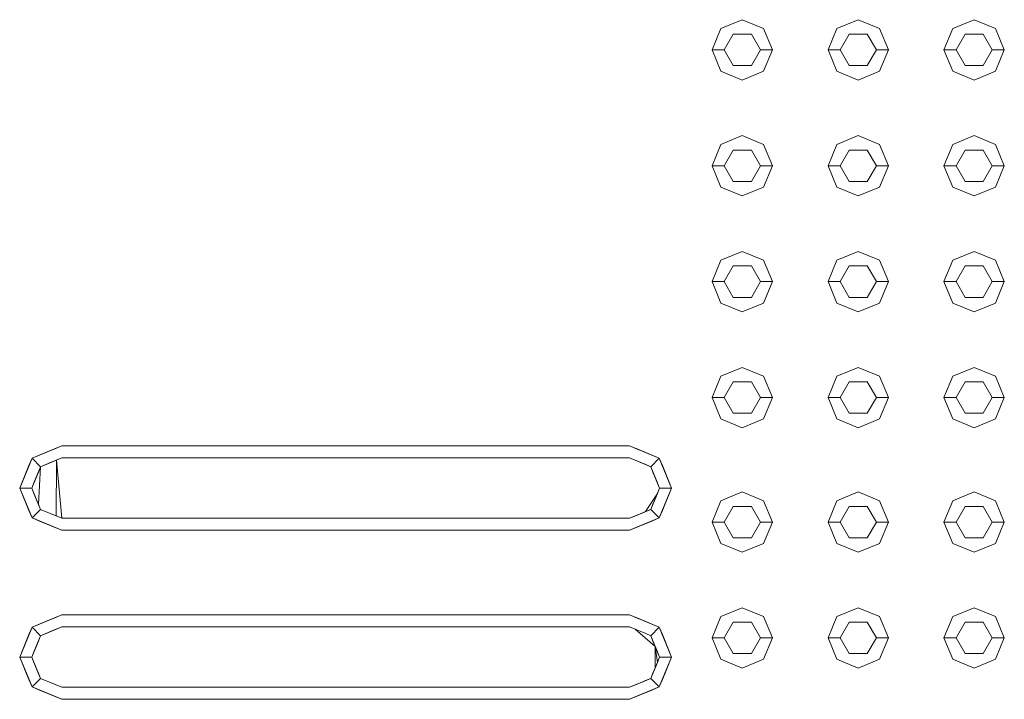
# Model space of a CAD drawing. Header units: millimetres. Extents: x 2 to 902, y -447 to 199.
# Tile 674 of 1056: x 21.654 to 22.469, y 167.171 to 167.734. Entities that reach past the tile are written whole.
import ezdxf

# ---------------------------------------------------------------- set-up
doc = ezdxf.new("R2010")
doc.units = ezdxf.units.MM
doc.header["$MEASUREMENT"] = 0
doc.layers.add('IFC-Elemento construtivo genérico-Contorno', color=253, linetype='Continuous', lineweight=5)

msp = doc.modelspace()

# ---------------------------------------------------------------- linework, layer by layer
at = {"layer": 'IFC-Elemento construtivo genérico-Contorno', "color": 7, "lineweight": 5}
for p, q in [((22.22718, 167.70937), (22.23451, 167.72704)), ((22.22718, 167.70937), (22.23451, 167.72704)), ((22.23451, 167.72704), (22.25218, 167.73437)), ((22.23451, 167.72704), (22.25218, 167.73437)), ((22.25218, 167.73437), (22.26986, 167.72704)), ((22.25218, 167.73437), (22.26986, 167.72704)), ((22.26986, 167.72704), (22.27718, 167.70937)), ((22.26986, 167.72704), (22.27718, 167.70937)), ((22.32319, 167.70937), (22.33051, 167.72704)), ((22.32319, 167.70937), (22.33051, 167.72704)), ((22.33051, 167.72704), (22.34819, 167.73437)), ((22.33051, 167.72704), (22.34819, 167.73437)), ((22.34819, 167.73437), (22.36586, 167.72704)), ((22.34819, 167.73437), (22.36586, 167.72704)), ((22.36586, 167.72704), (22.37319, 167.70937)), ((22.36586, 167.72704), (22.37319, 167.70937)), ((22.41918, 167.70937), (22.42651, 167.72704)), ((22.41918, 167.70937), (22.42651, 167.72704)), ((22.42651, 167.72704), (22.44418, 167.73437)), ((22.42651, 167.72704), (22.44418, 167.73437)), ((22.44418, 167.73437), (22.46186, 167.72704)), ((22.44418, 167.73437), (22.46186, 167.72704)), ((22.46186, 167.72704), (22.46918, 167.70937)), ((22.46186, 167.72704), (22.46918, 167.70937)), ((22.23718, 167.70937), (22.24468, 167.72236)), ((22.23718, 167.70937), (22.24468, 167.72236)), ((22.24468, 167.72236), (22.25968, 167.72236)), ((22.24468, 167.72236), (22.25968, 167.72236)), ((22.25968, 167.72236), (22.26718, 167.70937)), ((22.25968, 167.72236), (22.26718, 167.70937)), ((22.33319, 167.70937), (22.34069, 167.72236)), ((22.33319, 167.70937), (22.34069, 167.72236)), ((22.34069, 167.72236), (22.35569, 167.72236)), ((22.34069, 167.72236), (22.35569, 167.72236)), ((22.35569, 167.72236), (22.36319, 167.70937)), ((22.35569, 167.72236), (22.36319, 167.70937)), ((22.42918, 167.70937), (22.43668, 167.72236)), ((22.42918, 167.70937), (22.43668, 167.72236)), ((22.43668, 167.72236), (22.45168, 167.72236)), ((22.43668, 167.72236), (22.45168, 167.72236)), ((22.45168, 167.72236), (22.45918, 167.70937)), ((22.45168, 167.72236), (22.45918, 167.70937)), ((22.22718, 167.70937), (22.23718, 167.70937)), ((22.22718, 167.70937), (22.23451, 167.69169)), ((22.22718, 167.70937), (22.23718, 167.70937)), ((22.22718, 167.70937), (22.23451, 167.69169)), ((22.23718, 167.70937), (22.24468, 167.69638)), ((22.23718, 167.70937), (22.24468, 167.69638)), ((22.25968, 167.69638), (22.26718, 167.70937)), ((22.25968, 167.69638), (22.26718, 167.70937)), ((22.26718, 167.70937), (22.27718, 167.70937)), ((22.26718, 167.70937), (22.27718, 167.70937)), ((22.26986, 167.69169), (22.27718, 167.70937)), ((22.26986, 167.69169), (22.27718, 167.70937)), ((22.32319, 167.70937), (22.33319, 167.70937)), ((22.32319, 167.70937), (22.33051, 167.69169)), ((22.32319, 167.70937), (22.33319, 167.70937)), ((22.32319, 167.70937), (22.33051, 167.69169)), ((22.33319, 167.70937), (22.34069, 167.69638)), ((22.33319, 167.70937), (22.34069, 167.69638)), ((22.35569, 167.69638), (22.36319, 167.70937)), ((22.35569, 167.69638), (22.36319, 167.70937)), ((22.36319, 167.70937), (22.37319, 167.70937)), ((22.36319, 167.70937), (22.37319, 167.70937)), ((22.36586, 167.69169), (22.37319, 167.70937)), ((22.36586, 167.69169), (22.37319, 167.70937)), ((22.41918, 167.70937), (22.42918, 167.70937)), ((22.41918, 167.70937), (22.42651, 167.69169)), ((22.41918, 167.70937), (22.42918, 167.70937)), ((22.41918, 167.70937), (22.42651, 167.69169)), ((22.42918, 167.70937), (22.43668, 167.69638)), ((22.42918, 167.70937), (22.43668, 167.69638)), ((22.45168, 167.69638), (22.45918, 167.70937)), ((22.45168, 167.69638), (22.45918, 167.70937)), ((22.45918, 167.70937), (22.46918, 167.70937)), ((22.45918, 167.70937), (22.46918, 167.70937)), ((22.46186, 167.69169), (22.46918, 167.70937)), ((22.46186, 167.69169), (22.46918, 167.70937)), ((22.24468, 167.69638), (22.25968, 167.69638)), ((22.24468, 167.69638), (22.25968, 167.69638)), ((22.34069, 167.69638), (22.35569, 167.69638)), ((22.34069, 167.69638), (22.35569, 167.69638)), ((22.43668, 167.69638), (22.45168, 167.69638)), ((22.43668, 167.69638), (22.45168, 167.69638)), ((22.23451, 167.69169), (22.25218, 167.68437)), ((22.23451, 167.69169), (22.25218, 167.68437)), ((22.25218, 167.68437), (22.26986, 167.69169)), ((22.25218, 167.68437), (22.26986, 167.69169)), ((22.33051, 167.69169), (22.34819, 167.68437)), ((22.33051, 167.69169), (22.34819, 167.68437)), ((22.34819, 167.68437), (22.36586, 167.69169)), ((22.34819, 167.68437), (22.36586, 167.69169)), ((22.42651, 167.69169), (22.44418, 167.68437)), ((22.42651, 167.69169), (22.44418, 167.68437)), ((22.44418, 167.68437), (22.46186, 167.69169)), ((22.44418, 167.68437), (22.46186, 167.69169)), ((22.23451, 167.63105), (22.25218, 167.63837)), ((22.23451, 167.63105), (22.25218, 167.63837)), ((22.25218, 167.63837), (22.26986, 167.63105)), ((22.25218, 167.63837), (22.26986, 167.63105)), ((22.33051, 167.63105), (22.34819, 167.63837)), ((22.33051, 167.63105), (22.34819, 167.63837)), ((22.34819, 167.63837), (22.36586, 167.63105)), ((22.34819, 167.63837), (22.36586, 167.63105)), ((22.42651, 167.63105), (22.44418, 167.63837)), ((22.42651, 167.63105), (22.44418, 167.63837)), ((22.44418, 167.63837), (22.46186, 167.63105)), ((22.44418, 167.63837), (22.46186, 167.63105)), ((22.22718, 167.61337), (22.23451, 167.63105)), ((22.22718, 167.61337), (22.23451, 167.63105)), ((22.26986, 167.63105), (22.27718, 167.61337)), ((22.26986, 167.63105), (22.27718, 167.61337)), ((22.32319, 167.61337), (22.33051, 167.63105)), ((22.32319, 167.61337), (22.33051, 167.63105)), ((22.36586, 167.63105), (22.37319, 167.61337)), ((22.36586, 167.63105), (22.37319, 167.61337)), ((22.41918, 167.61337), (22.42651, 167.63105)), ((22.41918, 167.61337), (22.42651, 167.63105)), ((22.46186, 167.63105), (22.46918, 167.61337)), ((22.46186, 167.63105), (22.46918, 167.61337)), ((22.23718, 167.61337), (22.24468, 167.62636)), ((22.23718, 167.61337), (22.24468, 167.62636)), ((22.24468, 167.62636), (22.25968, 167.62636)), ((22.24468, 167.62636), (22.25968, 167.62636)), ((22.25968, 167.62636), (22.26718, 167.61337)), ((22.25968, 167.62636), (22.26718, 167.61337)), ((22.33319, 167.61337), (22.34069, 167.62636)), ((22.33319, 167.61337), (22.34069, 167.62636)), ((22.34069, 167.62636), (22.35569, 167.62636)), ((22.34069, 167.62636), (22.35569, 167.62636)), ((22.35569, 167.62636), (22.36319, 167.61337)), ((22.35569, 167.62636), (22.36319, 167.61337)), ((22.42918, 167.61337), (22.43668, 167.62636)), ((22.42918, 167.61337), (22.43668, 167.62636)), ((22.43668, 167.62636), (22.45168, 167.62636)), ((22.43668, 167.62636), (22.45168, 167.62636)), ((22.45168, 167.62636), (22.45918, 167.61337)), ((22.45168, 167.62636), (22.45918, 167.61337)), ((22.22718, 167.61337), (22.23718, 167.61337)), ((22.22718, 167.61337), (22.23451, 167.59569)), ((22.22718, 167.61337), (22.23718, 167.61337)), ((22.22718, 167.61337), (22.23451, 167.59569)), ((22.23718, 167.61337), (22.24468, 167.60038)), ((22.23718, 167.61337), (22.24468, 167.60038)), ((22.25968, 167.60038), (22.26718, 167.61337)), ((22.25968, 167.60038), (22.26718, 167.61337)), ((22.26718, 167.61337), (22.27718, 167.61337)), ((22.26718, 167.61337), (22.27718, 167.61337)), ((22.26986, 167.59569), (22.27718, 167.61337)), ((22.26986, 167.59569), (22.27718, 167.61337)), ((22.32319, 167.61337), (22.33319, 167.61337)), ((22.32319, 167.61337), (22.33051, 167.59569)), ((22.32319, 167.61337), (22.33319, 167.61337)), ((22.32319, 167.61337), (22.33051, 167.59569)), ((22.33319, 167.61337), (22.34069, 167.60038)), ((22.33319, 167.61337), (22.34069, 167.60038)), ((22.35569, 167.60038), (22.36319, 167.61337)), ((22.35569, 167.60038), (22.36319, 167.61337)), ((22.36319, 167.61337), (22.37319, 167.61337)), ((22.36319, 167.61337), (22.37319, 167.61337)), ((22.36586, 167.59569), (22.37319, 167.61337)), ((22.36586, 167.59569), (22.37319, 167.61337)), ((22.41918, 167.61337), (22.42918, 167.61337)), ((22.41918, 167.61337), (22.42651, 167.59569)), ((22.41918, 167.61337), (22.42918, 167.61337)), ((22.41918, 167.61337), (22.42651, 167.59569)), ((22.42918, 167.61337), (22.43668, 167.60038)), ((22.42918, 167.61337), (22.43668, 167.60038)), ((22.45168, 167.60038), (22.45918, 167.61337)), ((22.45168, 167.60038), (22.45918, 167.61337)), ((22.45918, 167.61337), (22.46918, 167.61337)), ((22.45918, 167.61337), (22.46918, 167.61337)), ((22.46186, 167.59569), (22.46918, 167.61337)), ((22.46186, 167.59569), (22.46918, 167.61337)), ((22.24468, 167.60038), (22.25968, 167.60038)), ((22.24468, 167.60038), (22.25968, 167.60038)), ((22.34069, 167.60038), (22.35569, 167.60038)), ((22.34069, 167.60038), (22.35569, 167.60038)), ((22.43668, 167.60038), (22.45168, 167.60038)), ((22.43668, 167.60038), (22.45168, 167.60038)), ((22.23451, 167.59569), (22.25218, 167.58837)), ((22.23451, 167.59569), (22.25218, 167.58837)), ((22.25218, 167.58837), (22.26986, 167.59569)), ((22.25218, 167.58837), (22.26986, 167.59569)), ((22.33051, 167.59569), (22.34819, 167.58837)), ((22.33051, 167.59569), (22.34819, 167.58837)), ((22.34819, 167.58837), (22.36586, 167.59569)), ((22.34819, 167.58837), (22.36586, 167.59569)), ((22.42651, 167.59569), (22.44418, 167.58837)), ((22.42651, 167.59569), (22.44418, 167.58837)), ((22.44418, 167.58837), (22.46186, 167.59569)), ((22.44418, 167.58837), (22.46186, 167.59569)), ((22.23451, 167.53504), (22.25218, 167.54237)), ((22.23451, 167.53504), (22.25218, 167.54237)), ((22.25218, 167.54237), (22.26986, 167.53504)), ((22.25218, 167.54237), (22.26986, 167.53504)), ((22.33051, 167.53504), (22.34819, 167.54237)), ((22.33051, 167.53504), (22.34819, 167.54237)), ((22.34819, 167.54237), (22.36586, 167.53504)), ((22.34819, 167.54237), (22.36586, 167.53504)), ((22.42651, 167.53504), (22.44418, 167.54237)), ((22.42651, 167.53504), (22.44418, 167.54237)), ((22.44418, 167.54237), (22.46186, 167.53504)), ((22.44418, 167.54237), (22.46186, 167.53504)), ((22.22718, 167.51737), (22.23451, 167.53504)), ((22.22718, 167.51737), (22.23451, 167.53504)), ((22.26986, 167.53504), (22.27718, 167.51737)), ((22.26986, 167.53504), (22.27718, 167.51737)), ((22.32319, 167.51737), (22.33051, 167.53504)), ((22.32319, 167.51737), (22.33051, 167.53504)), ((22.36586, 167.53504), (22.37319, 167.51737)), ((22.36586, 167.53504), (22.37319, 167.51737)), ((22.41918, 167.51737), (22.42651, 167.53504)), ((22.41918, 167.51737), (22.42651, 167.53504)), ((22.46186, 167.53504), (22.46918, 167.51737)), ((22.46186, 167.53504), (22.46918, 167.51737)), ((22.23718, 167.51737), (22.24468, 167.53036)), ((22.23718, 167.51737), (22.24468, 167.53036)), ((22.24468, 167.53036), (22.25968, 167.53036)), ((22.24468, 167.53036), (22.25968, 167.53036)), ((22.25968, 167.53036), (22.26718, 167.51737)), ((22.25968, 167.53036), (22.26718, 167.51737)), ((22.33319, 167.51737), (22.34069, 167.53036)), ((22.33319, 167.51737), (22.34069, 167.53036)), ((22.34069, 167.53036), (22.35569, 167.53036)), ((22.34069, 167.53036), (22.35569, 167.53036)), ((22.35569, 167.53036), (22.36319, 167.51737)), ((22.35569, 167.53036), (22.36319, 167.51737)), ((22.42918, 167.51737), (22.43668, 167.53036)), ((22.42918, 167.51737), (22.43668, 167.53036)), ((22.43668, 167.53036), (22.45168, 167.53036)), ((22.43668, 167.53036), (22.45168, 167.53036)), ((22.45168, 167.53036), (22.45918, 167.51737)), ((22.45168, 167.53036), (22.45918, 167.51737)), ((22.22718, 167.51737), (22.23718, 167.51737)), ((22.22718, 167.51737), (22.23451, 167.49969)), ((22.22718, 167.51737), (22.23718, 167.51737)), ((22.22718, 167.51737), (22.23451, 167.49969)), ((22.23718, 167.51737), (22.24468, 167.50438)), ((22.23718, 167.51737), (22.24468, 167.50438)), ((22.25968, 167.50438), (22.26718, 167.51737)), ((22.25968, 167.50438), (22.26718, 167.51737)), ((22.26718, 167.51737), (22.27718, 167.51737)), ((22.26718, 167.51737), (22.27718, 167.51737)), ((22.26986, 167.49969), (22.27718, 167.51737)), ((22.26986, 167.49969), (22.27718, 167.51737)), ((22.32319, 167.51737), (22.33319, 167.51737)), ((22.32319, 167.51737), (22.33051, 167.49969)), ((22.32319, 167.51737), (22.33319, 167.51737)), ((22.32319, 167.51737), (22.33051, 167.49969)), ((22.33319, 167.51737), (22.34069, 167.50438)), ((22.33319, 167.51737), (22.34069, 167.50438)), ((22.35569, 167.50438), (22.36319, 167.51737)), ((22.35569, 167.50438), (22.36319, 167.51737)), ((22.36319, 167.51737), (22.37319, 167.51737)), ((22.36319, 167.51737), (22.37319, 167.51737)), ((22.36586, 167.49969), (22.37319, 167.51737)), ((22.36586, 167.49969), (22.37319, 167.51737)), ((22.41918, 167.51737), (22.42918, 167.51737)), ((22.41918, 167.51737), (22.42651, 167.49969)), ((22.41918, 167.51737), (22.42918, 167.51737)), ((22.41918, 167.51737), (22.42651, 167.49969)), ((22.42918, 167.51737), (22.43668, 167.50438)), ((22.42918, 167.51737), (22.43668, 167.50438)), ((22.45168, 167.50438), (22.45918, 167.51737)), ((22.45168, 167.50438), (22.45918, 167.51737)), ((22.45918, 167.51737), (22.46918, 167.51737)), ((22.45918, 167.51737), (22.46918, 167.51737)), ((22.46186, 167.49969), (22.46918, 167.51737)), ((22.46186, 167.49969), (22.46918, 167.51737)), ((22.23451, 167.49969), (22.25218, 167.49237)), ((22.23451, 167.49969), (22.25218, 167.49237)), ((22.24468, 167.50438), (22.25968, 167.50438)), ((22.24468, 167.50438), (22.25968, 167.50438)), ((22.25218, 167.49237), (22.26986, 167.49969)), ((22.25218, 167.49237), (22.26986, 167.49969)), ((22.33051, 167.49969), (22.34819, 167.49237)), ((22.33051, 167.49969), (22.34819, 167.49237)), ((22.34069, 167.50438), (22.35569, 167.50438)), ((22.34069, 167.50438), (22.35569, 167.50438)), ((22.34819, 167.49237), (22.36586, 167.49969)), ((22.34819, 167.49237), (22.36586, 167.49969)), ((22.42651, 167.49969), (22.44418, 167.49237)), ((22.42651, 167.49969), (22.44418, 167.49237)), ((22.43668, 167.50438), (22.45168, 167.50438)), ((22.43668, 167.50438), (22.45168, 167.50438)), ((22.44418, 167.49237), (22.46186, 167.49969)), ((22.44418, 167.49237), (22.46186, 167.49969)), ((22.23451, 167.43905), (22.25218, 167.44637)), ((22.23451, 167.43905), (22.25218, 167.44637)), ((22.25218, 167.44637), (22.26986, 167.43905)), ((22.25218, 167.44637), (22.26986, 167.43905)), ((22.33051, 167.43905), (22.34819, 167.44637)), ((22.33051, 167.43905), (22.34819, 167.44637)), ((22.34819, 167.44637), (22.36586, 167.43905)), ((22.34819, 167.44637), (22.36586, 167.43905)), ((22.42651, 167.43905), (22.44418, 167.44637)), ((22.42651, 167.43905), (22.44418, 167.44637)), ((22.44418, 167.44637), (22.46186, 167.43905)), ((22.44418, 167.44637), (22.46186, 167.43905)), ((22.22718, 167.42137), (22.23451, 167.43905)), ((22.22718, 167.42137), (22.23451, 167.43905)), ((22.23718, 167.42137), (22.24468, 167.43436)), ((22.23718, 167.42137), (22.24468, 167.43436)), ((22.24468, 167.43436), (22.25968, 167.43436)), ((22.24468, 167.43436), (22.25968, 167.43436)), ((22.25968, 167.43436), (22.26718, 167.42137)), ((22.25968, 167.43436), (22.26718, 167.42137)), ((22.26986, 167.43905), (22.27718, 167.42137)), ((22.26986, 167.43905), (22.27718, 167.42137)), ((22.32319, 167.42137), (22.33051, 167.43905)), ((22.32319, 167.42137), (22.33051, 167.43905)), ((22.33319, 167.42137), (22.34069, 167.43436)), ((22.33319, 167.42137), (22.34069, 167.43436)), ((22.34069, 167.43436), (22.35569, 167.43436)), ((22.34069, 167.43436), (22.35569, 167.43436)), ((22.35569, 167.43436), (22.36319, 167.42137)), ((22.35569, 167.43436), (22.36319, 167.42137)), ((22.36586, 167.43905), (22.37319, 167.42137)), ((22.36586, 167.43905), (22.37319, 167.42137)), ((22.41918, 167.42137), (22.42651, 167.43905)), ((22.41918, 167.42137), (22.42651, 167.43905)), ((22.42918, 167.42137), (22.43668, 167.43436)), ((22.42918, 167.42137), (22.43668, 167.43436)), ((22.43668, 167.43436), (22.45168, 167.43436)), ((22.43668, 167.43436), (22.45168, 167.43436)), ((22.45168, 167.43436), (22.45918, 167.42137)), ((22.45168, 167.43436), (22.45918, 167.42137)), ((22.46186, 167.43905), (22.46918, 167.42137)), ((22.46186, 167.43905), (22.46918, 167.42137)), ((22.22718, 167.42137), (22.23718, 167.42137)), ((22.22718, 167.42137), (22.23451, 167.4037)), ((22.22718, 167.42137), (22.23718, 167.42137)), ((22.22718, 167.42137), (22.23451, 167.4037)), ((22.23718, 167.42137), (22.24468, 167.40838)), ((22.23718, 167.42137), (22.24468, 167.40838)), ((22.25968, 167.40838), (22.26718, 167.42137)), ((22.25968, 167.40838), (22.26718, 167.42137)), ((22.26718, 167.42137), (22.27718, 167.42137)), ((22.26718, 167.42137), (22.27718, 167.42137)), ((22.26986, 167.4037), (22.27718, 167.42137)), ((22.26986, 167.4037), (22.27718, 167.42137)), ((22.32319, 167.42137), (22.33319, 167.42137)), ((22.32319, 167.42137), (22.33051, 167.4037)), ((22.32319, 167.42137), (22.33319, 167.42137)), ((22.32319, 167.42137), (22.33051, 167.4037)), ((22.33319, 167.42137), (22.34069, 167.40838)), ((22.33319, 167.42137), (22.34069, 167.40838)), ((22.35569, 167.40838), (22.36319, 167.42137)), ((22.35569, 167.40838), (22.36319, 167.42137)), ((22.36319, 167.42137), (22.37319, 167.42137)), ((22.36319, 167.42137), (22.37319, 167.42137)), ((22.36586, 167.4037), (22.37319, 167.42137)), ((22.36586, 167.4037), (22.37319, 167.42137)), ((22.41918, 167.42137), (22.42918, 167.42137)), ((22.41918, 167.42137), (22.42651, 167.4037)), ((22.41918, 167.42137), (22.42918, 167.42137)), ((22.41918, 167.42137), (22.42651, 167.4037)), ((22.42918, 167.42137), (22.43668, 167.40838)), ((22.42918, 167.42137), (22.43668, 167.40838)), ((22.45168, 167.40838), (22.45918, 167.42137)), ((22.45168, 167.40838), (22.45918, 167.42137)), ((22.45918, 167.42137), (22.46918, 167.42137)), ((22.45918, 167.42137), (22.46918, 167.42137)), ((22.46186, 167.4037), (22.46918, 167.42137)), ((22.46186, 167.4037), (22.46918, 167.42137)), ((22.23451, 167.4037), (22.25218, 167.39637)), ((22.23451, 167.4037), (22.25218, 167.39637)), ((22.24468, 167.40838), (22.25968, 167.40838)), ((22.24468, 167.40838), (22.25968, 167.40838)), ((22.25218, 167.39637), (22.26986, 167.4037)), ((22.25218, 167.39637), (22.26986, 167.4037)), ((22.33051, 167.4037), (22.34819, 167.39637)), ((22.33051, 167.4037), (22.34819, 167.39637)), ((22.34069, 167.40838), (22.35569, 167.40838)), ((22.34069, 167.40838), (22.35569, 167.40838)), ((22.34819, 167.39637), (22.36586, 167.4037)), ((22.34819, 167.39637), (22.36586, 167.4037)), ((22.42651, 167.4037), (22.44418, 167.39637)), ((22.42651, 167.4037), (22.44418, 167.39637)), ((22.43668, 167.40838), (22.45168, 167.40838)), ((22.43668, 167.40838), (22.45168, 167.40838)), ((22.44418, 167.39637), (22.46186, 167.4037)), ((22.44418, 167.39637), (22.46186, 167.4037)), ((21.66388, 167.37116), (21.68863, 167.38141)), ((21.66388, 167.37116), (21.67626, 167.37628)), ((21.67007, 167.37371), (21.68863, 167.38141)), ((21.67007, 167.37371), (21.67626, 167.37628)), ((21.67626, 167.37628), (21.68863, 167.38141)), ((21.67626, 167.37628), (21.68206, 167.37869)), ((21.67626, 167.37628), (21.68206, 167.37869)), ((21.68206, 167.37869), (21.68863, 167.38141)), ((21.68206, 167.37869), (21.68863, 167.38141)), ((21.68863, 167.38141), (22.15863, 167.38141)), ((21.68863, 167.38141), (22.15863, 167.38141)), ((22.15863, 167.38141), (22.1652, 167.37869)), ((22.15863, 167.38141), (22.18338, 167.37116)), ((22.15863, 167.38141), (22.171, 167.37628)), ((22.15863, 167.38141), (22.17719, 167.37371)), ((22.15863, 167.38141), (22.1652, 167.37869)), ((22.16498, 167.37877), (22.18338, 167.37116)), ((22.1652, 167.37869), (22.171, 167.37628)), ((22.171, 167.37628), (22.17719, 167.37371)), ((22.171, 167.37628), (22.18338, 167.37116)), ((21.65363, 167.34641), (21.66388, 167.37116)), ((21.65619, 167.35259), (21.66388, 167.37116)), ((21.65876, 167.35878), (21.66388, 167.37116)), ((21.66132, 167.36496), (21.66388, 167.37116)), ((21.66132, 167.36496), (21.66388, 167.37116)), ((21.66388, 167.37116), (21.67007, 167.37371)), ((21.66388, 167.37116), (21.67007, 167.37371)), ((21.66388, 167.37116), (21.67095, 167.36409)), ((21.66388, 167.37116), (21.67095, 167.36409)), ((21.67095, 167.36409), (21.68863, 167.37141)), ((21.67095, 167.36409), (21.68421, 167.36957)), ((21.67537, 167.36591), (21.68863, 167.37141)), ((21.67537, 167.36591), (21.68421, 167.36957)), ((21.67979, 167.36775), (21.68421, 167.36957)), ((21.68394, 167.32335), (21.68421, 167.36957)), ((21.68421, 167.36957), (21.68863, 167.37141)), ((21.68421, 167.36957), (21.68863, 167.37141)), ((21.68421, 167.36957), (21.68863, 167.32141)), ((21.68863, 167.37141), (22.15863, 167.37141)), ((21.68863, 167.37141), (22.15863, 167.37141)), ((22.15863, 167.37141), (22.16333, 167.36946)), ((22.15863, 167.37141), (22.16333, 167.36946)), ((22.15863, 167.37141), (22.17217, 167.3658)), ((22.16333, 167.36946), (22.17631, 167.36409)), ((22.16333, 167.36946), (22.16802, 167.36751)), ((22.16333, 167.36946), (22.16802, 167.36751)), ((22.17631, 167.36409), (22.18338, 167.37116)), ((22.17631, 167.36409), (22.18338, 167.37116)), ((22.17719, 167.37371), (22.18338, 167.37116)), ((22.17719, 167.37371), (22.18338, 167.37116)), ((22.18338, 167.37116), (22.18594, 167.36496)), ((22.18338, 167.37116), (22.19363, 167.34641)), ((22.18338, 167.37116), (22.1885, 167.35878)), ((22.18338, 167.37116), (22.19107, 167.35259)), ((22.18338, 167.37116), (22.18594, 167.36496)), ((21.65363, 167.34641), (21.66132, 167.36496)), ((21.65876, 167.35878), (21.66132, 167.36496)), ((21.66363, 167.34641), (21.67095, 167.36409)), ((21.66546, 167.35082), (21.67095, 167.36409)), ((21.66729, 167.35525), (21.67095, 167.36409)), ((21.66912, 167.33315), (21.67095, 167.36409)), ((21.66912, 167.35966), (21.67095, 167.36409)), ((21.67095, 167.36409), (21.67979, 167.36775)), ((21.67095, 167.36409), (21.67537, 167.36591)), ((21.67095, 167.36409), (21.67537, 167.36591)), ((22.16802, 167.36751), (22.17217, 167.3658)), ((22.16802, 167.36751), (22.17631, 167.36409)), ((22.16802, 167.36751), (22.17217, 167.3658)), ((22.17217, 167.3658), (22.17631, 167.36409)), ((22.17217, 167.3658), (22.17631, 167.36409)), ((22.17631, 167.36409), (22.17997, 167.35525)), ((22.17631, 167.36409), (22.17814, 167.35966)), ((22.17631, 167.36409), (22.18363, 167.34641)), ((22.17631, 167.36409), (22.17997, 167.35525)), ((22.17631, 167.36409), (22.17814, 167.35966)), ((22.17631, 167.36409), (22.1818, 167.35082)), ((22.17631, 167.36409), (22.18363, 167.34641)), ((22.18594, 167.36496), (22.1885, 167.35878)), ((22.18594, 167.36496), (22.19363, 167.34641)), ((22.18594, 167.36496), (22.1885, 167.35878)), ((21.65363, 167.34641), (21.65876, 167.35878)), ((21.65363, 167.34641), (21.65619, 167.35259)), ((21.65363, 167.34641), (21.65619, 167.35259)), ((21.65619, 167.35259), (21.65876, 167.35878)), ((21.66363, 167.34641), (21.66912, 167.35966)), ((21.66363, 167.34641), (21.66729, 167.35525)), ((22.17814, 167.35966), (22.17997, 167.35525)), ((22.17814, 167.35966), (22.18363, 167.34641)), ((22.17997, 167.35525), (22.1818, 167.35082)), ((22.17997, 167.35525), (22.18363, 167.34641)), ((22.17997, 167.35525), (22.18363, 167.34641)), ((22.1885, 167.35878), (22.19107, 167.35259)), ((22.1885, 167.35878), (22.19363, 167.34641)), ((22.19107, 167.35259), (22.19363, 167.34641)), ((22.19107, 167.35259), (22.19363, 167.34641)), ((21.65363, 167.34641), (21.66363, 167.34641)), ((21.65363, 167.34641), (21.65619, 167.34022)), ((21.65363, 167.34641), (21.66363, 167.34641)), ((21.65363, 167.34641), (21.66388, 167.32165)), ((21.65363, 167.34641), (21.65619, 167.34022)), ((21.65363, 167.34641), (21.66132, 167.32785)), ((21.66363, 167.34641), (21.66546, 167.35082)), ((21.66363, 167.34641), (21.66546, 167.34199)), ((21.66363, 167.34641), (21.66729, 167.33757)), ((21.66363, 167.34641), (21.67095, 167.32872)), ((21.66363, 167.34641), (21.66729, 167.33757)), ((21.66363, 167.34641), (21.66546, 167.34199)), ((22.17631, 167.32872), (22.18363, 167.34641)), ((22.17997, 167.33757), (22.18363, 167.34641)), ((22.17997, 167.33757), (22.18363, 167.34641)), ((22.1818, 167.35082), (22.18363, 167.34641)), ((22.1818, 167.35082), (22.18363, 167.34641)), ((22.1818, 167.34199), (22.18363, 167.34641)), ((22.1818, 167.34199), (22.18363, 167.34641)), ((22.18338, 167.32165), (22.19363, 167.34641)), ((22.18363, 167.34641), (22.19363, 167.34641)), ((22.18363, 167.34641), (22.19363, 167.34641)), ((22.18594, 167.32785), (22.19363, 167.34641)), ((22.1885, 167.33403), (22.19363, 167.34641)), ((22.19107, 167.34022), (22.19363, 167.34641)), ((21.65619, 167.34022), (21.65876, 167.33403)), ((21.65619, 167.34022), (21.65876, 167.33403)), ((21.66546, 167.34199), (21.66729, 167.33757)), ((21.66546, 167.34199), (21.67095, 167.32872)), ((21.66729, 167.33757), (21.67095, 167.32872)), ((21.66729, 167.33757), (21.66912, 167.33315)), ((22.17189, 167.3269), (22.1818, 167.34199)), ((22.17631, 167.32872), (22.1818, 167.34199)), ((22.17631, 167.32872), (22.17997, 167.33757)), ((22.17814, 167.33315), (22.17997, 167.33757)), ((22.17997, 167.33757), (22.1818, 167.34199)), ((22.1885, 167.33403), (22.19107, 167.34022)), ((22.22718, 167.31821), (22.23451, 167.33588)), ((22.22718, 167.31821), (22.23451, 167.33588)), ((22.23451, 167.33588), (22.25218, 167.34321)), ((22.23451, 167.33588), (22.25218, 167.34321)), ((22.25218, 167.34321), (22.26986, 167.33588)), ((22.25218, 167.34321), (22.26986, 167.33588)), ((22.26986, 167.33588), (22.27718, 167.31821)), ((22.26986, 167.33588), (22.27718, 167.31821)), ((22.32319, 167.31821), (22.33051, 167.33588)), ((22.32319, 167.31821), (22.33051, 167.33588)), ((22.33051, 167.33588), (22.34819, 167.34321)), ((22.33051, 167.33588), (22.34819, 167.34321)), ((22.34819, 167.34321), (22.36586, 167.33588)), ((22.34819, 167.34321), (22.36586, 167.33588)), ((22.36586, 167.33588), (22.37319, 167.31821)), ((22.36586, 167.33588), (22.37319, 167.31821)), ((22.41918, 167.31821), (22.42651, 167.33588)), ((22.41918, 167.31821), (22.42651, 167.33588)), ((22.42651, 167.33588), (22.44418, 167.34321)), ((22.42651, 167.33588), (22.44418, 167.34321)), ((22.44418, 167.34321), (22.46186, 167.33588)), ((22.44418, 167.34321), (22.46186, 167.33588)), ((22.46186, 167.33588), (22.46918, 167.31821)), ((22.46186, 167.33588), (22.46918, 167.31821)), ((21.65876, 167.33403), (21.66132, 167.32785)), ((21.65876, 167.33403), (21.66388, 167.32165)), ((21.66132, 167.32785), (21.66388, 167.32165)), ((21.66132, 167.32785), (21.66388, 167.32165)), ((21.66388, 167.32165), (21.67095, 167.32872)), ((21.66388, 167.32165), (21.67095, 167.32872)), ((21.66912, 167.33315), (21.67095, 167.32872)), ((21.67095, 167.32872), (21.67509, 167.32702)), ((21.67095, 167.32872), (21.68863, 167.32141)), ((21.67095, 167.32872), (21.67509, 167.32702)), ((22.15863, 167.32141), (22.17631, 167.32872)), ((22.16305, 167.32324), (22.17631, 167.32872)), ((22.16747, 167.32507), (22.17631, 167.32872)), ((22.17189, 167.3269), (22.17631, 167.32872)), ((22.17631, 167.32872), (22.17814, 167.33315)), ((22.17631, 167.32872), (22.18338, 167.32165)), ((22.17631, 167.32872), (22.18338, 167.32165)), ((22.18338, 167.32165), (22.1885, 167.33403)), ((22.18338, 167.32165), (22.18594, 167.32785)), ((22.18338, 167.32165), (22.18594, 167.32785)), ((22.18594, 167.32785), (22.1885, 167.33403)), ((22.23718, 167.31821), (22.24468, 167.3312)), ((22.23718, 167.31821), (22.24468, 167.3312)), ((22.24468, 167.3312), (22.25968, 167.3312)), ((22.24468, 167.3312), (22.25968, 167.3312)), ((22.25968, 167.3312), (22.26718, 167.31821)), ((22.25968, 167.3312), (22.26718, 167.31821)), ((22.33319, 167.31821), (22.34069, 167.3312)), ((22.33319, 167.31821), (22.34069, 167.3312)), ((22.34069, 167.3312), (22.35569, 167.3312)), ((22.34069, 167.3312), (22.35569, 167.3312)), ((22.35569, 167.3312), (22.36319, 167.31821)), ((22.35569, 167.3312), (22.36319, 167.31821)), ((22.42918, 167.31821), (22.43668, 167.3312)), ((22.42918, 167.31821), (22.43668, 167.3312)), ((22.43668, 167.3312), (22.45168, 167.3312)), ((22.43668, 167.3312), (22.45168, 167.3312)), ((22.45168, 167.3312), (22.45918, 167.31821)), ((22.45168, 167.3312), (22.45918, 167.31821)), ((21.66388, 167.32165), (21.67007, 167.3191)), ((21.66388, 167.32165), (21.67626, 167.31653)), ((21.66388, 167.32165), (21.67007, 167.3191)), ((21.66388, 167.32165), (21.68863, 167.31141)), ((21.67509, 167.32702), (21.68394, 167.32335)), ((21.67509, 167.32702), (21.67924, 167.3253)), ((21.67509, 167.32702), (21.68863, 167.32141)), ((21.67509, 167.32702), (21.67924, 167.3253)), ((21.67924, 167.3253), (21.68394, 167.32335)), ((21.67924, 167.3253), (21.68863, 167.32141)), ((21.68394, 167.32335), (21.68863, 167.32141)), ((21.68863, 167.32141), (22.15863, 167.32141)), ((21.68863, 167.32141), (22.15863, 167.32141)), ((22.15863, 167.32141), (22.16747, 167.32507)), ((22.15863, 167.32141), (22.16747, 167.32507)), ((22.15863, 167.32141), (22.16305, 167.32324)), ((22.15863, 167.32141), (22.16305, 167.32324)), ((22.15863, 167.31141), (22.18338, 167.32165)), ((22.16305, 167.32324), (22.17189, 167.3269)), ((22.16747, 167.32507), (22.17189, 167.3269)), ((22.16747, 167.32507), (22.17189, 167.3269)), ((22.171, 167.31653), (22.18338, 167.32165)), ((22.17719, 167.3191), (22.18338, 167.32165)), ((22.17719, 167.3191), (22.18338, 167.32165)), ((21.67007, 167.3191), (21.67626, 167.31653)), ((21.67007, 167.3191), (21.68863, 167.31141)), ((21.67626, 167.31653), (21.68206, 167.31413)), ((21.67626, 167.31653), (21.68206, 167.31413)), ((21.68206, 167.31413), (21.68863, 167.31141)), ((21.68206, 167.31413), (21.68863, 167.31141)), ((21.68863, 167.31141), (22.15863, 167.31141)), ((21.68863, 167.31141), (22.15863, 167.31141)), ((22.15863, 167.31141), (22.17719, 167.3191)), ((22.15863, 167.31141), (22.171, 167.31653)), ((22.15863, 167.31141), (22.1652, 167.31413)), ((22.15863, 167.31141), (22.1652, 167.31413)), ((22.1652, 167.31413), (22.171, 167.31653)), ((22.1652, 167.31413), (22.171, 167.31653)), ((22.171, 167.31653), (22.17719, 167.3191)), ((22.22718, 167.31821), (22.23718, 167.31821)), ((22.22718, 167.31821), (22.23451, 167.30053)), ((22.22718, 167.31821), (22.23718, 167.31821)), ((22.22718, 167.31821), (22.23451, 167.30053)), ((22.23718, 167.31821), (22.24468, 167.30522)), ((22.23718, 167.31821), (22.24468, 167.30522)), ((22.25968, 167.30522), (22.26718, 167.31821)), ((22.25968, 167.30522), (22.26718, 167.31821)), ((22.26718, 167.31821), (22.27718, 167.31821)), ((22.26718, 167.31821), (22.27718, 167.31821)), ((22.26986, 167.30053), (22.27718, 167.31821)), ((22.26986, 167.30053), (22.27718, 167.31821)), ((22.32319, 167.31821), (22.33319, 167.31821)), ((22.32319, 167.31821), (22.33051, 167.30053)), ((22.32319, 167.31821), (22.33319, 167.31821)), ((22.32319, 167.31821), (22.33051, 167.30053)), ((22.33319, 167.31821), (22.34069, 167.30522)), ((22.33319, 167.31821), (22.34069, 167.30522)), ((22.35569, 167.30522), (22.36319, 167.31821)), ((22.35569, 167.30522), (22.36319, 167.31821)), ((22.36319, 167.31821), (22.37319, 167.31821)), ((22.36319, 167.31821), (22.37319, 167.31821)), ((22.36586, 167.30053), (22.37319, 167.31821)), ((22.36586, 167.30053), (22.37319, 167.31821)), ((22.41918, 167.31821), (22.42918, 167.31821)), ((22.41918, 167.31821), (22.42651, 167.30053)), ((22.41918, 167.31821), (22.42918, 167.31821)), ((22.41918, 167.31821), (22.42651, 167.30053)), ((22.42918, 167.31821), (22.43668, 167.30522)), ((22.42918, 167.31821), (22.43668, 167.30522)), ((22.45168, 167.30522), (22.45918, 167.31821)), ((22.45168, 167.30522), (22.45918, 167.31821)), ((22.45918, 167.31821), (22.46918, 167.31821)), ((22.45918, 167.31821), (22.46918, 167.31821)), ((22.46186, 167.30053), (22.46918, 167.31821)), ((22.46186, 167.30053), (22.46918, 167.31821)), ((22.24468, 167.30522), (22.25968, 167.30522)), ((22.24468, 167.30522), (22.25968, 167.30522)), ((22.34069, 167.30522), (22.35569, 167.30522)), ((22.34069, 167.30522), (22.35569, 167.30522)), ((22.43668, 167.30522), (22.45168, 167.30522)), ((22.43668, 167.30522), (22.45168, 167.30522)), ((22.23451, 167.30053), (22.25218, 167.29321)), ((22.23451, 167.30053), (22.25218, 167.29321)), ((22.25218, 167.29321), (22.26986, 167.30053)), ((22.25218, 167.29321), (22.26986, 167.30053)), ((22.33051, 167.30053), (22.34819, 167.29321)), ((22.33051, 167.30053), (22.34819, 167.29321)), ((22.34819, 167.29321), (22.36586, 167.30053)), ((22.34819, 167.29321), (22.36586, 167.30053)), ((22.42651, 167.30053), (22.44418, 167.29321)), ((22.42651, 167.30053), (22.44418, 167.29321)), ((22.44418, 167.29321), (22.46186, 167.30053)), ((22.44418, 167.29321), (22.46186, 167.30053)), ((22.23451, 167.23989), (22.25218, 167.24721)), ((22.23451, 167.23989), (22.25218, 167.24721)), ((22.25218, 167.24721), (22.26986, 167.23989)), ((22.25218, 167.24721), (22.26986, 167.23989)), ((22.33051, 167.23989), (22.34819, 167.24721)), ((22.33051, 167.23989), (22.34819, 167.24721)), ((22.34819, 167.24721), (22.36586, 167.23989)), ((22.34819, 167.24721), (22.36586, 167.23989)), ((22.42651, 167.23989), (22.44418, 167.24721)), ((22.42651, 167.23989), (22.44418, 167.24721)), ((22.44418, 167.24721), (22.46186, 167.23989)), ((22.44418, 167.24721), (22.46186, 167.23989)), ((21.66388, 167.23116), (21.68863, 167.24141)), ((21.67007, 167.23371), (21.68863, 167.24141)), ((21.67626, 167.23628), (21.68863, 167.24141)), ((21.67626, 167.23628), (21.68206, 167.23869)), ((21.67626, 167.23628), (21.68206, 167.23869)), ((21.68206, 167.23869), (21.68863, 167.24141)), ((21.68206, 167.23869), (21.68863, 167.24141)), ((21.68863, 167.24141), (22.15863, 167.24141)), ((21.68863, 167.24141), (22.15863, 167.24141)), ((22.15863, 167.24141), (22.1652, 167.23869)), ((22.15863, 167.24141), (22.171, 167.23628)), ((22.15863, 167.24141), (22.18338, 167.23116)), ((22.15863, 167.24141), (22.171, 167.23628)), ((22.15863, 167.24141), (22.17719, 167.23371)), ((22.15863, 167.24141), (22.1652, 167.23869)), ((22.16498, 167.23877), (22.18338, 167.23116)), ((22.1652, 167.23869), (22.171, 167.23628)), ((22.22718, 167.22221), (22.23451, 167.23989)), ((22.22718, 167.22221), (22.23451, 167.23989)), ((22.26986, 167.23989), (22.27718, 167.22221)), ((22.26986, 167.23989), (22.27718, 167.22221)), ((22.32319, 167.22221), (22.33051, 167.23989)), ((22.32319, 167.22221), (22.33051, 167.23989)), ((22.36586, 167.23989), (22.37319, 167.22221)), ((22.36586, 167.23989), (22.37319, 167.22221)), ((22.41918, 167.22221), (22.42651, 167.23989)), ((22.41918, 167.22221), (22.42651, 167.23989)), ((22.46186, 167.23989), (22.46918, 167.22221)), ((22.46186, 167.23989), (22.46918, 167.22221)), ((21.65363, 167.20641), (21.66388, 167.23116)), ((21.65619, 167.21259), (21.66388, 167.23116)), ((21.65876, 167.21878), (21.66388, 167.23116)), ((21.66132, 167.22496), (21.66388, 167.23116)), ((21.66132, 167.22496), (21.66388, 167.23116)), ((21.66388, 167.23116), (21.67626, 167.23628)), ((21.66388, 167.23116), (21.67007, 167.23371)), ((21.66388, 167.23116), (21.67007, 167.23371)), ((21.66388, 167.23116), (21.67095, 167.22409)), ((21.66388, 167.23116), (21.67095, 167.22409)), ((21.67007, 167.23371), (21.67626, 167.23628)), ((21.67095, 167.22409), (21.68863, 167.23141)), ((21.67095, 167.22409), (21.68421, 167.22957)), ((21.67537, 167.22591), (21.68863, 167.23141)), ((21.67979, 167.22775), (21.68863, 167.23141)), ((21.67979, 167.22775), (21.68421, 167.22957)), ((21.68421, 167.22957), (21.68863, 167.23141)), ((21.68421, 167.22957), (21.68863, 167.23141)), ((21.68863, 167.23141), (22.15863, 167.23141)), ((21.68863, 167.23141), (22.15863, 167.23141)), ((22.15863, 167.23141), (22.16333, 167.22946)), ((22.15863, 167.23141), (22.16333, 167.22946)), ((22.15863, 167.23141), (22.17217, 167.2258)), ((22.16333, 167.22946), (22.17217, 167.2258)), ((22.16333, 167.22946), (22.17997, 167.21525)), ((22.16333, 167.22946), (22.16802, 167.22751)), ((22.171, 167.23628), (22.17719, 167.23371)), ((22.171, 167.23628), (22.18338, 167.23116)), ((22.17631, 167.22409), (22.18338, 167.23116)), ((22.17631, 167.22409), (22.18338, 167.23116)), ((22.17719, 167.23371), (22.18338, 167.23116)), ((22.17719, 167.23371), (22.18338, 167.23116)), ((22.18338, 167.23116), (22.18594, 167.22496)), ((22.18338, 167.23116), (22.19363, 167.20641)), ((22.18338, 167.23116), (22.1885, 167.21878)), ((22.18338, 167.23116), (22.19107, 167.21259)), ((22.18338, 167.23116), (22.18594, 167.22496)), ((22.23718, 167.22221), (22.24468, 167.2352)), ((22.23718, 167.22221), (22.24468, 167.2352)), ((22.24468, 167.2352), (22.25968, 167.2352)), ((22.24468, 167.2352), (22.25968, 167.2352)), ((22.25968, 167.2352), (22.26718, 167.22221)), ((22.25968, 167.2352), (22.26718, 167.22221)), ((22.33319, 167.22221), (22.34069, 167.2352)), ((22.33319, 167.22221), (22.34069, 167.2352)), ((22.34069, 167.2352), (22.35569, 167.2352)), ((22.34069, 167.2352), (22.35569, 167.2352)), ((22.35569, 167.2352), (22.36319, 167.22221)), ((22.35569, 167.2352), (22.36319, 167.22221)), ((22.42918, 167.22221), (22.43668, 167.2352)), ((22.42918, 167.22221), (22.43668, 167.2352)), ((22.43668, 167.2352), (22.45168, 167.2352)), ((22.43668, 167.2352), (22.45168, 167.2352)), ((22.45168, 167.2352), (22.45918, 167.22221)), ((22.45168, 167.2352), (22.45918, 167.22221)), ((21.65363, 167.20641), (21.66132, 167.22496)), ((21.65876, 167.21878), (21.66132, 167.22496)), ((21.66363, 167.20641), (21.67095, 167.22409)), ((21.66546, 167.21082), (21.67095, 167.22409)), ((21.66729, 167.21525), (21.67095, 167.22409)), ((21.66912, 167.21966), (21.67095, 167.22409)), ((21.66912, 167.21966), (21.67095, 167.22409)), ((21.67095, 167.22409), (21.67979, 167.22775)), ((21.67095, 167.22409), (21.67537, 167.22591)), ((21.67095, 167.22409), (21.67537, 167.22591)), ((21.67537, 167.22591), (21.67979, 167.22775)), ((22.16802, 167.22751), (22.17217, 167.2258)), ((22.17217, 167.2258), (22.17631, 167.22409)), ((22.17217, 167.2258), (22.17631, 167.22409)), ((22.17631, 167.22409), (22.17997, 167.21525)), ((22.17631, 167.22409), (22.17997, 167.21525)), ((22.17631, 167.22409), (22.17814, 167.21966)), ((22.17631, 167.22409), (22.1818, 167.21082)), ((22.17631, 167.22409), (22.18363, 167.20641)), ((22.18594, 167.22496), (22.1885, 167.21878)), ((22.18594, 167.22496), (22.19363, 167.20641)), ((22.18594, 167.22496), (22.1885, 167.21878)), ((22.22718, 167.22221), (22.23718, 167.22221)), ((22.22718, 167.22221), (22.23451, 167.20454)), ((22.22718, 167.22221), (22.23718, 167.22221)), ((22.22718, 167.22221), (22.23451, 167.20454)), ((22.23718, 167.22221), (22.24468, 167.20922)), ((22.23718, 167.22221), (22.24468, 167.20922)), ((22.25968, 167.20922), (22.26718, 167.22221)), ((22.25968, 167.20922), (22.26718, 167.22221)), ((22.26718, 167.22221), (22.27718, 167.22221)), ((22.26718, 167.22221), (22.27718, 167.22221)), ((22.26986, 167.20454), (22.27718, 167.22221)), ((22.26986, 167.20454), (22.27718, 167.22221)), ((22.32319, 167.22221), (22.33319, 167.22221)), ((22.32319, 167.22221), (22.33051, 167.20454)), ((22.32319, 167.22221), (22.33319, 167.22221)), ((22.32319, 167.22221), (22.33051, 167.20454)), ((22.33319, 167.22221), (22.34069, 167.20922)), ((22.33319, 167.22221), (22.34069, 167.20922)), ((22.35569, 167.20922), (22.36319, 167.22221)), ((22.35569, 167.20922), (22.36319, 167.22221)), ((22.36319, 167.22221), (22.37319, 167.22221)), ((22.36319, 167.22221), (22.37319, 167.22221)), ((22.36586, 167.20454), (22.37319, 167.22221)), ((22.36586, 167.20454), (22.37319, 167.22221)), ((22.41918, 167.22221), (22.42918, 167.22221)), ((22.41918, 167.22221), (22.42651, 167.20454)), ((22.41918, 167.22221), (22.42918, 167.22221)), ((22.41918, 167.22221), (22.42651, 167.20454)), ((22.42918, 167.22221), (22.43668, 167.20922)), ((22.42918, 167.22221), (22.43668, 167.20922)), ((22.45168, 167.20922), (22.45918, 167.22221)), ((22.45168, 167.20922), (22.45918, 167.22221)), ((22.45918, 167.22221), (22.46918, 167.22221)), ((22.45918, 167.22221), (22.46918, 167.22221)), ((22.46186, 167.20454), (22.46918, 167.22221)), ((22.46186, 167.20454), (22.46918, 167.22221)), ((21.65363, 167.20641), (21.65876, 167.21878)), ((21.65619, 167.21259), (21.65876, 167.21878)), ((21.66363, 167.20641), (21.66912, 167.21966)), ((21.66363, 167.20641), (21.66729, 167.21525)), ((21.66546, 167.21082), (21.66912, 167.21966)), ((22.17814, 167.21966), (22.18363, 167.20641)), ((22.17997, 167.21525), (22.18363, 167.20641)), ((22.17997, 167.21525), (22.1818, 167.20199)), ((22.17997, 167.19757), (22.17997, 167.21525)), ((22.17997, 167.21525), (22.1818, 167.21082)), ((22.17997, 167.21525), (22.18363, 167.20641)), ((22.1885, 167.21878), (22.19107, 167.21259)), ((22.1885, 167.21878), (22.19363, 167.20641)), ((21.65363, 167.20641), (21.65619, 167.21259)), ((21.65363, 167.20641), (21.65619, 167.21259)), ((21.65363, 167.20641), (21.66363, 167.20641)), ((21.65363, 167.20641), (21.65619, 167.20022)), ((21.65363, 167.20641), (21.66363, 167.20641)), ((21.65363, 167.20641), (21.66388, 167.18165)), ((21.65363, 167.20641), (21.65619, 167.20022)), ((21.65363, 167.20641), (21.66132, 167.18785)), ((21.66363, 167.20641), (21.66546, 167.21082)), ((21.66363, 167.20641), (21.66546, 167.21082)), ((21.66363, 167.20641), (21.67095, 167.18872)), ((21.66363, 167.20641), (21.66546, 167.20199)), ((21.66363, 167.20641), (21.66729, 167.19757)), ((21.66363, 167.20641), (21.67095, 167.18872)), ((21.66363, 167.20641), (21.66729, 167.19757)), ((21.66363, 167.20641), (21.66546, 167.20199)), ((22.17631, 167.18872), (22.18363, 167.20641)), ((22.17997, 167.19757), (22.18363, 167.20641)), ((22.17997, 167.19757), (22.18363, 167.20641)), ((22.1818, 167.21082), (22.18363, 167.20641)), ((22.1818, 167.21082), (22.18363, 167.20641)), ((22.1818, 167.20199), (22.18363, 167.20641)), ((22.1818, 167.20199), (22.18363, 167.20641)), ((22.18338, 167.18165), (22.19363, 167.20641)), ((22.18363, 167.20641), (22.19363, 167.20641)), ((22.18363, 167.20641), (22.19363, 167.20641)), ((22.18594, 167.18785), (22.19363, 167.20641)), ((22.1885, 167.19403), (22.19363, 167.20641)), ((22.19107, 167.21259), (22.19363, 167.20641)), ((22.19107, 167.21259), (22.19363, 167.20641)), ((22.19107, 167.20022), (22.19363, 167.20641)), ((22.24468, 167.20922), (22.25968, 167.20922)), ((22.24468, 167.20922), (22.25968, 167.20922)), ((22.34069, 167.20922), (22.35569, 167.20922)), ((22.34069, 167.20922), (22.35569, 167.20922)), ((22.43668, 167.20922), (22.45168, 167.20922)), ((22.43668, 167.20922), (22.45168, 167.20922)), ((21.65619, 167.20022), (21.65876, 167.19403)), ((21.65619, 167.20022), (21.65876, 167.19403)), ((21.66546, 167.20199), (21.67095, 167.18872)), ((21.66546, 167.20199), (21.67095, 167.18872)), ((21.66729, 167.19757), (21.67095, 167.18872)), ((21.66729, 167.19757), (21.66912, 167.19315)), ((22.17631, 167.18872), (22.1818, 167.20199)), ((22.17631, 167.18872), (22.17997, 167.19757)), ((22.17814, 167.19315), (22.17997, 167.19757)), ((22.17814, 167.19315), (22.17997, 167.19757)), ((22.17997, 167.19757), (22.1818, 167.20199)), ((22.1885, 167.19403), (22.19107, 167.20022)), ((22.23451, 167.20454), (22.25218, 167.19721)), ((22.23451, 167.20454), (22.25218, 167.19721)), ((22.25218, 167.19721), (22.26986, 167.20454)), ((22.25218, 167.19721), (22.26986, 167.20454)), ((22.33051, 167.20454), (22.34819, 167.19721)), ((22.33051, 167.20454), (22.34819, 167.19721)), ((22.34819, 167.19721), (22.36586, 167.20454)), ((22.34819, 167.19721), (22.36586, 167.20454)), ((22.42651, 167.20454), (22.44418, 167.19721)), ((22.42651, 167.20454), (22.44418, 167.19721)), ((22.44418, 167.19721), (22.46186, 167.20454)), ((22.44418, 167.19721), (22.46186, 167.20454)), ((21.65876, 167.19403), (21.66132, 167.18785)), ((21.65876, 167.19403), (21.66388, 167.18165)), ((21.66388, 167.18165), (21.67095, 167.18872)), ((21.66388, 167.18165), (21.67095, 167.18872)), ((21.66912, 167.19315), (21.67095, 167.18872)), ((21.67095, 167.18872), (21.67509, 167.18702)), ((21.67095, 167.18872), (21.67924, 167.1853)), ((21.67095, 167.18872), (21.68863, 167.18141)), ((21.67095, 167.18872), (21.68863, 167.18141)), ((21.67095, 167.18872), (21.67509, 167.18702)), ((22.15863, 167.18141), (22.17631, 167.18872)), ((22.15863, 167.18141), (22.17631, 167.18872)), ((22.16305, 167.18324), (22.17631, 167.18872)), ((22.16747, 167.18507), (22.17631, 167.18872)), ((22.17189, 167.1869), (22.17631, 167.18872)), ((22.17189, 167.1869), (22.17631, 167.18872)), ((22.17631, 167.18872), (22.17814, 167.19315)), ((22.17631, 167.18872), (22.17814, 167.19315)), ((22.17631, 167.18872), (22.18338, 167.18165)), ((22.17631, 167.18872), (22.18338, 167.18165)), ((22.18338, 167.18165), (22.1885, 167.19403)), ((22.18594, 167.18785), (22.1885, 167.19403)), ((21.66132, 167.18785), (21.66388, 167.18165)), ((21.66132, 167.18785), (21.66388, 167.18165)), ((21.66388, 167.18165), (21.67007, 167.1791)), ((21.66388, 167.18165), (21.67626, 167.17653)), ((21.66388, 167.18165), (21.67007, 167.1791)), ((21.66388, 167.18165), (21.68863, 167.17141)), ((21.67509, 167.18702), (21.67924, 167.1853)), ((21.67509, 167.18702), (21.68863, 167.18141)), ((21.67509, 167.18702), (21.67924, 167.1853)), ((21.67924, 167.1853), (21.68394, 167.18335)), ((21.67924, 167.1853), (21.68863, 167.18141)), ((21.68394, 167.18335), (21.68863, 167.18141)), ((21.68863, 167.18141), (22.15863, 167.18141)), ((21.68863, 167.18141), (22.15863, 167.18141)), ((22.15863, 167.18141), (22.16747, 167.18507)), ((22.15863, 167.18141), (22.16747, 167.18507)), ((22.15863, 167.18141), (22.16305, 167.18324)), ((22.15863, 167.18141), (22.16305, 167.18324)), ((22.15863, 167.17141), (22.18338, 167.18165)), ((22.16305, 167.18324), (22.16747, 167.18507)), ((22.16747, 167.18507), (22.17189, 167.1869)), ((22.16747, 167.18507), (22.17189, 167.1869)), ((22.171, 167.17653), (22.18338, 167.18165)), ((22.17719, 167.1791), (22.18338, 167.18165)), ((22.17719, 167.1791), (22.18338, 167.18165)), ((22.18338, 167.18165), (22.18594, 167.18785)), ((22.18338, 167.18165), (22.18594, 167.18785)), ((21.67007, 167.1791), (21.67626, 167.17653)), ((21.67007, 167.1791), (21.68863, 167.17141)), ((21.67626, 167.17653), (21.68206, 167.17413)), ((21.67626, 167.17653), (21.68206, 167.17413)), ((21.68206, 167.17413), (21.68863, 167.17141)), ((21.68206, 167.17413), (21.68863, 167.17141)), ((22.15863, 167.17141), (22.17719, 167.1791)), ((22.15863, 167.17141), (22.171, 167.17653)), ((22.15863, 167.17141), (22.1652, 167.17413)), ((22.15863, 167.17141), (22.1652, 167.17413)), ((22.1652, 167.17413), (22.171, 167.17653)), ((22.1652, 167.17413), (22.171, 167.17653)), ((22.171, 167.17653), (22.17719, 167.1791)), ((21.68863, 167.17141), (22.15863, 167.17141)), ((21.68863, 167.17141), (22.15863, 167.17141))]:
    msp.add_line(p, q, dxfattribs=at)

doc.saveas('drawing.dxf')
